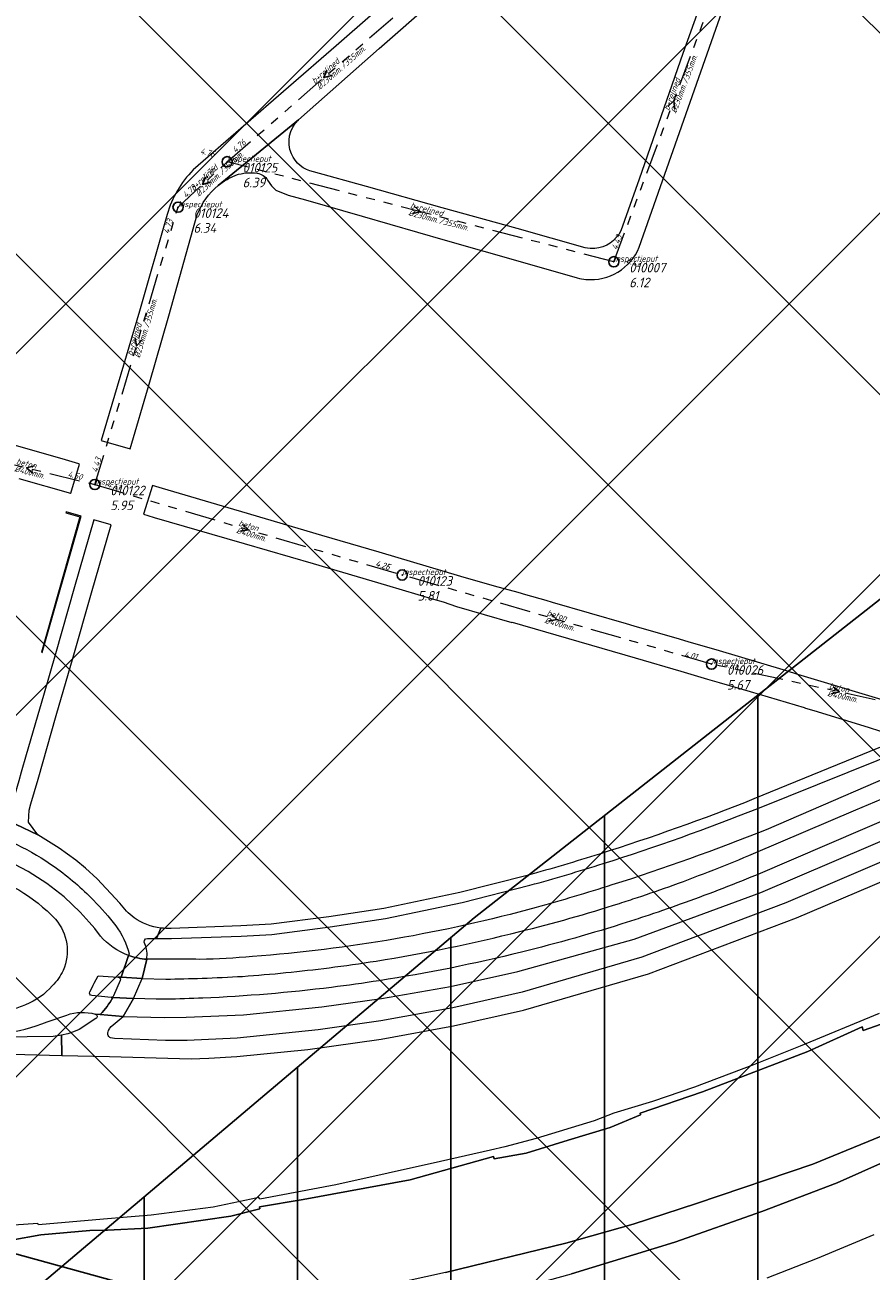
# Model space of a CAD drawing. Extents: x 148869 to 161638, y 453607 to 469810.
# Tile 408 of 656: x 154115 to 154280, y 462887 to 463130. Entities that reach past the tile are written whole.
import ezdxf

# ---------------------------------------------------------------- set-up
doc = ezdxf.new("R2010")
doc.units = 0
doc.header["$PDMODE"] = 32
doc.header["$PDSIZE"] = 2
doc.linetypes.add('RI-GWA', pattern=[18.45, 6, -1.8, 1.75, -1.8, 1.75, -1.8, 1.75, -1.8])
doc.layers.get('0').update_dxf_attribs({"linetype": 'CONTINUOUS'})
doc.layers.get('DEFPOINTS').update_dxf_attribs({"linetype": 'CONTINUOUS'})
for name, color, linetype in [('2023', 90, 'CONTINUOUS'), ('2023 hatch', 90, 'CONTINUOUS'), ('2024', 160, 'CONTINUOUS'), ('2024 hatch', 160, 'CONTINUOUS')]:
    doc.layers.add(name, color=color, linetype=linetype)
for name, color, linetype, lineweight in [('B-OI-RI-GWA-MATERIAAL-T18', 10, 'CONTINUOUS', 18), ('B-OI-RI-GWA-PUTDEKSELHOOGTE-T25', 10, 'CONTINUOUS', 25), ('B-OI-RI-GWA_BOB-T18', 10, 'CONTINUOUS', 18), ('B-OI-RI-GWA_DIAMETER-HOOGTE-T18', 10, 'CONTINUOUS', 18), ('B-OI-RI-GWA_DIAMETER-T18', 10, 'CONTINUOUS', 18), ('B-OI-RI-GWA_PUTNUMMER-T18', 10, 'CONTINUOUS', 18), ('B-OI-RI-GWA_RIOOLPUT-S', 10, 'CONTINUOUS', 25), ('B-OI-RI-GWA_TRANSPORTLEIDING-G', 10, 'RI-GWA', 18), ('B-OI-RI-STROOMRICHTING-S', 252, 'CONTINUOUS', 25), ('B-RO-VH-VERHARDING_ASFALT-GV', 251, 'CONTINUOUS', 18), ('B-RO-VH-VERHARDING_GESLOTEN-GV', 251, 'CONTINUOUS', 18), ('B-RO-VH-VERHARDING_HALFVERHARDING-GV', 251, 'CONTINUOUS', 18), ('B-RO-VH-VERHARDING_STRAATBAKSTEEN-GV', 251, 'CONTINUOUS', 18)]:
    doc.layers.add(name, color=color, linetype=linetype, lineweight=lineweight)
doc.styles.add('NLCS-ISO-M500-T18_CURSIEF', font='NLCS-ISO.ttf', dxfattribs={"oblique": 15, "height": 0.9})
doc.styles.add('NLCS-ISO-M750-T25_CURSIEF', font='NLCS-ISO.ttf', dxfattribs={"oblique": 15, "height": 1.875})

# ---------------------------------------------------------------- blocks, each defined once
blk = doc.blocks.new('ACMAP_ANN_TEMPLATE_gwa-diam-hoogte')
at = {"color": 0, "linetype": 'ByBlock', "style": 'NLCS-ISO-M500-T18_CURSIEF', "oblique": 15}
blk.add_attdef('gwa-diam-hoogte', (4, -1.3), '', height=1.2, dxfattribs=at)
blk = doc.blocks.new('ACMAP_ANN_TEMPLATE_gwa-diam')
at = {"color": 0, "linetype": 'ByBlock', "style": 'NLCS-ISO-M500-T18_CURSIEF', "oblique": 15}
blk.add_attdef('gwa-diam', (-2.2, -1.3), '', height=1.2, dxfattribs=at)
blk = doc.blocks.new('ACMAP_ANN_TEMPLATE_gwa-materiaal')
at = {"color": 0, "linetype": 'ByBlock', "style": 'NLCS-ISO-M500-T18_CURSIEF', "oblique": 15}
blk.add_attdef('gwa-mat', (-2.2, 0.2), '', height=1.2, dxfattribs=at)
blk = doc.blocks.new('ACMAP_ANN_TEMPLATE_gwa-nap-l')
at = {"color": 0, "linetype": 'ByBlock', "style": 'NLCS-ISO-M500-T18_CURSIEF', "oblique": 15}
blk.add_attdef('gwa-nap-l', (2.3, 0.2), '', height=1.2, dxfattribs=at)
blk = doc.blocks.new('ACMAP_ANN_TEMPLATE_gwa-nap-r')
at = {"color": 0, "linetype": 'ByBlock', "style": 'NLCS-ISO-M500-T18_CURSIEF', "oblique": 15}
blk.add_attdef('gwa-nap-r', (-5.6, 0.2), '', height=1.2, dxfattribs=at)
blk = doc.blocks.new('ACMAP_ANN_TEMPLATE_gwa-puth')
at = {"color": 0, "linetype": 'ByBlock', "style": 'NLCS-ISO-M750-T25_CURSIEF', "oblique": 15}
blk.add_attdef('gwa-puth', (3, -5), '', height=1.88, dxfattribs=at)
blk = doc.blocks.new('ACMAP_ANN_TEMPLATE_gwa-putnr')
at = {"color": 0, "linetype": 'ByBlock', "style": 'NLCS-ISO-M750-T25_CURSIEF', "oblique": 15}
blk.add_attdef('gwa-putnr', (3, -2.1), '', height=1.88, dxfattribs=at)
blk = doc.blocks.new('ACMAP_ANN_TEMPLATE_type knoop')
at = {"layer": 'DEFPOINTS', "style": 'NLCS-ISO-M500-T18_CURSIEF', "oblique": 15}
blk.add_attdef('type_knoop', (0, 0), '', height=1.2, dxfattribs=at)

msp = doc.modelspace()

# ---------------------------------------------------------------- hatches: boundary and pattern name
at = {"layer": '2023 hatch'}
h = msp.add_hatch(dxfattribs=at)
h.set_pattern_fill('L45L135', color=256, scale=49.98)
h.set_pattern_definition([(45, (0, 0), (-35.341197, 35.341197), []), (135, (0, 0), (-35.341197, -35.341197), [])])
h.paths.add_polyline_path([(155033.65, 463387.49), (154736.21, 463174.82), (154703.82, 463157.03), (154669.13, 463116.73), (154497.36, 463128.81), (154485.96, 463103.35), (154403, 462810.28), (154029.41, 462913.19), (153921.91, 462926.36), (153533.06, 462959.92), (153521.58, 463046.87), (153065.73, 463131.59), (152840.09, 463157.69), (152602.55, 463321.62), (152457.44, 463373.38), (152283.77, 463566.95), (152230.15, 463641.33), (152156.25, 463699.58), (152012.16, 463887.19), (152009.38, 463939.89), (151991.35, 464191.03), (152103.19, 464343.83), (152153.39, 464455.21), (152151.03, 464561.94), (152249.45, 464811.76), (152130.92, 465032.5), (152332.42, 465169.93), (152738.18, 465252.75), (152947.54, 465152.17), (153150.32, 465023.39), (153302.02, 464886.05), (153728.6, 464650.43), (153874.6, 464567.83), (153954.88, 464501.43), (153988.94, 464472.57), (154027.82, 464422.75), (154193.47, 464138.07), (154280.01, 463968.67), (154339.28, 463993.19), (154494.94, 463873.13), (154622.49, 463821.49), (154755.92, 463721.99), (154868.72, 463597.28)])
at = {"layer": '2024 hatch'}
h = msp.add_hatch(dxfattribs=at)
h.set_pattern_fill('ANSI31', color=256, scale=29.988, angle=45)
h.set_pattern_definition([(90, (0, 0), (-29.988, 0), [])])
h.paths.add_polyline_path([(154015.87, 462797.75), (154202.83, 462955.78), (154346.68, 463068.63), (154364.41, 463095.54), (154437.88, 463175.34), (154670.41, 463542.86), (154884.23, 463104.81), (154897.76, 462951.83), (154919.68, 462915.44), (155046.11, 462824.08), (155229.96, 462587.13), (155017.76, 462489.93), (155010.79, 462460.83), (155012.88, 462401.81), (154940.81, 462281.73), (154859.54, 462032.79), (154595.7, 462297.96), (154437.04, 462442.85), (154370.63, 462559.79), (154344.3, 462564.56), (154270.99, 462634.18), (154248.56, 462638.72)])

# ---------------------------------------------------------------- linework, layer by layer
at = {"layer": '2023', "flags": 128}
msp.add_lwpolyline([(153302.02, 464886.05), (153728.6, 464650.43), (153874.6, 464567.83), (153954.88, 464501.43), (153988.94, 464472.57), (154027.82, 464422.75), (154193.47, 464138.07), (154280.01, 463968.67), (154339.28, 463993.19), (154494.94, 463873.13), (154622.49, 463821.49), (154755.92, 463721.99), (154868.72, 463597.28), (155033.65, 463387.49), (154736.21, 463174.82), (154703.82, 463157.03), (154669.13, 463116.73), (154497.36, 463128.81), (154485.96, 463103.35), (154403, 462810.28), (154029.41, 462913.19), (153921.91, 462926.36), (153533.06, 462959.92)], dxfattribs=at)
at = {"layer": '2024', "flags": 128}
msp.add_lwpolyline([(154015.87, 462797.75), (154202.83, 462955.78), (154346.68, 463068.63), (154364.41, 463095.54), (154437.88, 463175.34), (154670.41, 463542.86), (154884.23, 463104.81), (154897.76, 462951.83), (154919.68, 462915.44), (155046.11, 462824.08), (155229.96, 462587.13), (155017.76, 462489.93), (155010.79, 462460.83), (155012.88, 462401.81), (154940.81, 462281.73), (154859.54, 462032.79), (154595.7, 462297.96), (154437.04, 462442.85), (154370.63, 462559.79), (154344.3, 462564.56), (154270.99, 462634.18), (154248.56, 462638.72)], close=True, dxfattribs=at)
at = {"layer": 'B-OI-RI-GWA_RIOOLPUT-S', "color": 251}
for p in [(154154.58, 463103.51), (154144.99, 463094.63), (154230.14, 463083.97), (154128.72, 463040.43), (154188.78, 463022.75), (154249.23, 463005.35)]:
    msp.add_point(p, dxfattribs=at)
at = {"layer": 'B-OI-RI-GWA_TRANSPORTLEIDING-G', "color": 251}
for p, q in [((154230.14, 463083.97), (154253.6, 463146.84)), ((154154.58, 463103.51), (154192.37, 463136.37)), ((154144.99, 463094.63), (154154.58, 463103.51)), ((154230.14, 463083.97), (154154.58, 463103.51)), ((154128.72, 463040.43), (154144.99, 463094.63)), ((154102, 463047), (154128.72, 463040.43)), ((154128.72, 463040.43), (154188.78, 463022.75)), ((154249.23, 463005.35), (154188.78, 463022.75)), ((154299.24, 462994.45), (154249.23, 463005.35))]:
    msp.add_line(p, q, dxfattribs=at)
at = {"layer": 'B-OI-RI-STROOMRICHTING-S', "color": 251}
for points in [[(154174.08, 463121.43), (154173.46, 463119.94), (154175.02, 463120.34)], [(154240.68, 463114.31), (154241.86, 463115.41), (154242.04, 463113.8)], [(154150.35, 463100.58), (154149.77, 463099.07), (154151.33, 463099.52)], [(154191.14, 463094.8), (154192.36, 463093.74), (154190.79, 463093.4)], [(154136.58, 463069.12), (154136.85, 463067.53), (154137.95, 463068.7)], [(154116.92, 463044.07), (154115.36, 463043.71), (154116.58, 463042.67)], [(154157.57, 463032.69), (154158.74, 463031.59), (154157.17, 463031.31)], [(154217.82, 463015.14), (154219.01, 463014.05), (154217.42, 463013.76)], [(154272.98, 463000.91), (154274.23, 462999.9), (154272.67, 462999.5)]]:
    msp.add_lwpolyline(points, dxfattribs=at)
at = {"layer": 'B-RO-VH-VERHARDING_ASFALT-GV', "flags": 128}
for points in [[(154117.59, 462971.96), (154115.75, 462974.45), (154115.88, 462976.81), (154116.23, 462978.04), (154117.61, 462982.87), (154121.16, 462995.28), (154124.46, 463006.69), (154128.08, 463019.3), (154131.88, 463032.57), (154128.52, 463033.54), (154124.77, 463020.47), (154121.02, 463007.37), (154118.65, 462999.21), (154117.88, 462996.53), (154115.31, 462987.58), (154114.34, 462984.21), (154113.87, 462982.56), (154112.65, 462978.29), (154110.8, 462976.45)], [(154258.26, 462977.15), (154299.26, 462993.58), (154298.54, 462995.46), (154281.93, 462989), (154257.52, 462979)], [(154257.47, 462968.35), (154277.47, 462976.88), (154283.6, 462979.49), (154301.88, 462987.31), (154305.32, 462988.78), (154303.86, 462991.85), (154300.56, 462990.46), (154292.41, 462987), (154259.93, 462972.97)], [(154142.66, 462939.84), (154140.73, 462939.87), (154136.27, 462940.02), (154134.25, 462936.51), (154142.39, 462936.31), (154146.56, 462936.32), (154157.77, 462936.82), (154173.07, 462938.34), (154184.74, 462939.99), (154198.2, 462942.37), (154211.39, 462945.24), (154234.13, 462951.62), (154258.86, 462960.74), (154301.42, 462978.89), (154304.67, 462980.26), (154308.45, 462981.89), (154307.02, 462985.07), (154303.4, 462983.52), (154285.25, 462975.79), (154279.18, 462973.19)], [(154133.63, 462958.65), (154129.18, 462963.41), (154126.91, 462965.45), (154124.99, 462967.03), (154121.73, 462969.36), (154117.59, 462971.96), (154113.21, 462974.09), (154107.99, 462976.15), (154106.08, 462976.67), (154102.75, 462977.64), (154098.26, 462978.84), (154092.29, 462980.32), (154084.48, 462981.99), (154082.07, 462982.4)], [(154131.6, 462928.64), (154147.52, 462928.23), (154149.25, 462928.29), (154150.98, 462928.31), (154156.46, 462928.64), (154170.31, 462930), (154184.66, 462932.05), (154198.79, 462934.65), (154212.49, 462937.72), (154236.94, 462944.79), (154265.87, 462955.78), (154307.78, 462973.63), (154308.25, 462973.85), (154309.05, 462974.28), (154309.81, 462974.77), (154310.54, 462975.31), (154311.81, 462976.36), (154310.07, 462978.47), (154308.45, 462981.89), (154304.67, 462980.26), (154305.7, 462977.73)], [(154107.99, 462976.15), (154113.21, 462974.09), (154117.59, 462971.96)], [(154305.24, 462976.48), (154263.78, 462958.7), (154247.03, 462952.38), (154246.11, 462952.03), (154235.59, 462948.06), (154212.24, 462941.25), (154198.66, 462938.2), (154184.58, 462935.61), (154172.36, 462933.87), (154156.55, 462932.23), (154146.74, 462931.77), (154142.53, 462931.8), (154132.54, 462932.19), (154131.8, 462932.32), (154131.66, 462932.4), (154131.47, 462932.56), (154131.34, 462932.76), (154131.26, 462932.99), (154131.24, 462933.15), (154131.25, 462933.32), (154131.29, 462933.47), (154131.38, 462933.73), (154131.56, 462934.06), (154131.67, 462934.22), (154131.93, 462934.5), (154134.25, 462936.51), (154129.76, 462936.87), (154128.79, 462936.94)], [(154279.18, 462973.19), (154257.84, 462964.06)], [(154129.79, 462952.2), (154129.79, 462952.2), (154128.73, 462953.67), (154127.61, 462954.93), (154125.86, 462956.89), (154122.72, 462959.84), (154119.32, 462962.5), (154115.7, 462964.84), (154111.87, 462966.84), (154107.89, 462968.48), (154103.77, 462969.76), (154099.45, 462971.05), (154099.27, 462970.88)], [(154213.23, 462964.04), (154200.04, 462960.71), (154185.2, 462957.61), (154174.44, 462955.98), (154163.15, 462954.52), (154157.23, 462954.18), (154143.62, 462953.7)], [(154140.77, 462951.69), (154143.69, 462951.7), (154157.33, 462952.19), (154163.33, 462952.52), (154174.72, 462954), (154185.5, 462955.64), (154200.49, 462958.77), (154213.76, 462962.12)], [(154138.86, 462947.65), (154138.94, 462948.84), (154138.73, 462950.05), (154138.34, 462951.01), (154138.39, 462951.35), (154138.59, 462951.63), (154138.99, 462951.7), (154139.64, 462951.7), (154140.77, 462951.69), (154141.61, 462953.77)], [(154141.61, 462953.77), (154140.77, 462951.69)], [(154127.74, 462941.3), (154127.76, 462941.33), (154128.2, 462942.15), (154128.4, 462942.57), (154128.61, 462943), (154129.38, 462944.45), (154133.26, 462944.17), (154133.88, 462944.14), (154135.3, 462948.43)], [(154135.3, 462948.43), (154133.88, 462944.14), (154137.95, 462943.91), (154138.86, 462947.65)], [(154135.45, 462948.71), (154135.3, 462948.43)], [(154149.25, 462947.63), (154148.44, 462947.67), (154146.9, 462947.66), (154138.86, 462947.65), (154137.95, 462943.91), (154142.61, 462943.78)], [(154131.91, 462940.21), (154132.2, 462940.19), (154136.27, 462940.02), (154137.14, 462941.95), (154137.95, 462943.91), (154133.88, 462944.14), (154133.26, 462944.17)], [(154133.68, 462943.53), (154132.36, 462940.5)], [(154132.2, 462940.19), (154131.91, 462940.21), (154131.9, 462940.21), (154128.12, 462940.58)], [(154129.76, 462936.87), (154134.25, 462936.51), (154136.27, 462940.02), (154132.2, 462940.19)], [(154119.39, 462935.41), (154123.25, 462936.75), (154123.25, 462936.75)], [(154128.9, 462936.06), (154125.66, 462933.95), (154124.55, 462933.46), (154123.41, 462933.08), (154122.23, 462932.8), (154122.29, 462928.88), (154131.6, 462928.64)], [(154128.79, 462936.94), (154129.76, 462936.87)], [(154110.15, 462929.19), (154122.29, 462928.88), (154122.23, 462932.8), (154120.58, 462932.6), (154105.26, 462932.39)]]:
    msp.add_lwpolyline(points, dxfattribs=at)
msp.add_lwpolyline([(154118.45, 463007.64), (154126.02, 463034.26), (154123.08, 463035.12), (154123.03, 463034.92), (154125.77, 463034.12), (154118.26, 463007.7)], close=True, dxfattribs=at)
at = {"layer": 'B-RO-VH-VERHARDING_ASFALT-GV'}
for points in [[(154257.52, 462979, -0.018596), (154227.34, 462968.23)], [(154228.09, 462966.37, 0.01853), (154258.26, 462977.15)], [(154105.37, 462973.28, -0.078904), (154120.95, 462965.66)], [(154259.93, 462972.97, -0.01834), (154229.77, 462962.18)], [(154227.34, 462968.23, -0.008557), (154213.23, 462964.04)], [(154241.76, 462962.16, 0.014194), (154257.47, 462968.35)], [(154120.95, 462965.66, -0.043378), (154128.47, 462959.18)], [(154213.76, 462962.12, 0.008577), (154228.09, 462966.37)], [(154105.33, 462964.73, -0.141206), (154121.03, 462955.47)], [(154257.84, 462964.06, -0.012296), (154243.14, 462958.41)], [(154229.77, 462962.18, -0.008851), (154214.97, 462957.78)], [(154234.76, 462959.73, 0.006272), (154241.76, 462962.16)], [(154128.47, 462959.18, -0.02861), (154132.79, 462954.21)], [(154136.39, 462955.77, -0.085807), (154133.63, 462958.65)], [(154214.97, 462957.78, -0.048057), (154159.51, 462948.19)], [(154211.77, 462953.08, 0.016979), (154231.26, 462958.59)], [(154231.26, 462958.59, 0.002834), (154234.76, 462959.73)], [(154243.14, 462958.41, -0.005757), (154236.18, 462956.01)], [(154121.03, 462955.47, -0.290368), (154122.5, 462945.48)], [(154141.61, 462953.77, -0.123739), (154136.39, 462955.77)], [(154236.18, 462956.01, -0.002645), (154232.77, 462954.9)], [(154132.79, 462954.21, -0.097523), (154135.45, 462948.71)], [(154143.62, 462953.7, -0.043767), (154141.61, 462953.77)], [(154183.67, 462947.32, 0.022875), (154211.77, 462953.08)], [(154232.77, 462954.9, -0.016754), (154212.13, 462949.07)], [(154135.3, 462948.43, -0.125665), (154129.79, 462952.2)], [(154138.86, 462947.65, -0.067583), (154135.3, 462948.43)], [(154135.3, 462948.43, 0.067583), (154138.86, 462947.65)], [(154159.51, 462948.19, -0.01929), (154149.25, 462947.63)], [(154212.13, 462949.07, -0.022686), (154184.28, 462943.47)], [(154122.5, 462945.48, -0.097407), (154120.4, 462942.5)], [(154157.59, 462944.32, 0.013498), (154174.49, 462946.01)], [(154174.49, 462946.01, 0.007412), (154183.67, 462947.32)], [(154133.26, 462944.17, -0.49784), (154133.68, 462943.53)], [(154142.61, 462943.78, 0.004683), (154149.66, 462943.96)], [(154149.66, 462943.96, 0.005131), (154157.59, 462944.32)], [(154184.28, 462943.47, -0.007538), (154174.99, 462942.16)], [(154120.4, 462942.5, -0.119334), (154115.16, 462938.75)], [(154128.12, 462940.58, -0.548124), (154127.74, 462941.3)], [(154174.99, 462942.16, -0.020139), (154149.84, 462940.07)], [(154115.16, 462938.75, -0.050259), (154112.37, 462937.84)], [(154132.2, 462940.19, -0.069855), (154129.76, 462936.87)], [(154129.76, 462936.87, 0.069855), (154132.2, 462940.19)], [(154132.36, 462940.5, -0.320555), (154131.91, 462940.21)], [(154149.84, 462940.07, -0.00571), (154142.66, 462939.84)], [(154123.25, 462936.75, -0.159319), (154128.79, 462936.94)], [(154128.79, 462936.94, -0.685382), (154128.9, 462936.06)], [(154110.7, 462933.16, 0.057668), (154119.39, 462935.41)]]:
    msp.add_lwpolyline(points, format="xyb", dxfattribs=at)
at = {"layer": 'B-RO-VH-VERHARDING_GESLOTEN-GV', "flags": 128}
for points in [[(154282.01, 462937.09), (154266.54, 462930.69), (154257.43, 462927.02), (154245.89, 462922.69), (154237.67, 462919.87), (154230.13, 462917.61), (154226.32, 462916.08), (154214.97, 462912.66), (154208.81, 462911.04), (154206.01, 462910.38), (154196.27, 462908.14), (154175.79, 462903.57), (154160.97, 462900.79), (154160.91, 462900.88), (154160.76, 462901.13), (154159.29, 462900.81), (154151.81, 462899.2), (154139.75, 462897.64), (154135.03, 462897.29), (154130.39, 462896.89), (154117.69, 462895.78), (154117.6, 462896.05), (154108.13, 462895.39)], [(154112.38, 462892.79), (154118.15, 462893.8), (154127.76, 462894.69), (154131.2, 462894.72), (154139.06, 462895.12), (154155.27, 462897.44), (154160.93, 462898.92), (154160.91, 462899.3), (154169.43, 462900.73), (154190.33, 462904.56), (154206.63, 462909.15), (154206.74, 462908.68), (154213.04, 462909.77), (154221.25, 462912.32), (154229.44, 462914.76), (154235.36, 462917.25), (154235.32, 462917.57), (154247.46, 462921.73), (154268.05, 462929.66), (154278.67, 462934.47), (154278.86, 462933.75), (154284.6, 462935.73)]]:
    msp.add_lwpolyline(points, dxfattribs=at)
at = {"layer": 'B-RO-VH-VERHARDING_HALFVERHARDING-GV', "flags": 128}
for points in [[(154284.6, 462935.73), (154278.86, 462933.75), (154278.67, 462934.47), (154268.05, 462929.66), (154247.46, 462921.73), (154235.32, 462917.57), (154235.36, 462917.25), (154229.44, 462914.76), (154221.25, 462912.32), (154213.04, 462909.77), (154206.74, 462908.68), (154206.63, 462909.15), (154190.33, 462904.56), (154169.43, 462900.73), (154160.91, 462899.3), (154160.93, 462898.92), (154155.27, 462897.44), (154139.06, 462895.12), (154131.2, 462894.72), (154127.76, 462894.69), (154118.15, 462893.8), (154112.38, 462892.79)], [(154197.23, 462886.47), (154220.79, 462892.16), (154233.94, 462895.9), (154246.3, 462899.91), (154269.04, 462907.65), (154286.37, 462914.69), (154306.61, 462923.72), (154322.45, 462931.78), (154324.27, 462928.34), (154315.63, 462923.84), (154300.91, 462916.52), (154288.27, 462910.41), (154273.8, 462904), (154259.06, 462898.37), (154242.09, 462892.38), (154221.9, 462886.22)], [(154260.08, 462885.43), (154269.97, 462889.27), (154281.01, 462893.9)]]:
    msp.add_lwpolyline(points, dxfattribs=at)
msp.add_lwpolyline([(154145.77, 462870.17), (154163.84, 462872.8), (154187.55, 462877.38), (154202.02, 462880.73), (154221.9, 462886.22), (154242.09, 462892.38), (154259.06, 462898.37), (154273.8, 462904), (154288.27, 462910.41), (154300.91, 462916.52), (154315.63, 462923.84), (154324.27, 462928.34), (154322.45, 462931.78), (154306.61, 462923.72), (154286.37, 462914.69), (154269.04, 462907.65), (154246.3, 462899.91), (154233.94, 462895.9), (154220.79, 462892.16), (154197.23, 462886.47), (154185.16, 462883.77), (154166.04, 462880.27), (154146.4, 462877.6), (154144.89, 462877.39)], close=True, dxfattribs=at)
at = {"layer": 'B-RO-VH-VERHARDING_STRAATBAKSTEEN-GV', "flags": 128}
for points in [[(154250.65, 463144.4), (154250.64, 463144.36), (154243.61, 463124.64), (154235.12, 463100.13), (154231.52, 463090.03)], [(154235.1, 463086.83), (154254.65, 463142.47)], [(154152.84, 463098.86), (154168.51, 463111.7), (154179.8, 463121.66), (154184.3, 463125.62), (154194.8, 463134.81), (154190.73, 463139.07), (154183.11, 463132.47), (154175.87, 463126.18), (154147.92, 463101.9)], [(154168.51, 463111.7), (154152.84, 463098.86)], [(154224.57, 463086.68), (154211.22, 463090.48), (154196.62, 463094.5), (154181.8, 463098.69), (154171.44, 463101.54)], [(154154.86, 463100.21), (154156.25, 463100.89)], [(154162.49, 463099.93), (154163.23, 463098.82), (154164.11, 463097.97), (154166.48, 463097.01), (154169.87, 463096.04), (154180.98, 463092.87), (154197.15, 463088.17), (154212.31, 463083.91), (154223, 463080.83)], [(154142.85, 463093.19), (154137.43, 463074.32), (154129.98, 463049.01), (154135.64, 463047.42), (154139.3, 463060.04), (154143.2, 463073.43)], [(154143.2, 463073.43), (154148.74, 463093.17)], [(154113.87, 463041.59), (154123.97, 463038.75), (154124.02, 463038.73), (154125.69, 463044.44), (154125.59, 463044.47), (154122.97, 463045.23), (154115.92, 463047.26), (154102.41, 463051.13)], [(154284.51, 462997.75), (154266.13, 463003.3), (154263.87, 463004), (154250.17, 463008.15), (154244.87, 463009.66), (154242.97, 463010.21), (154234.1, 463012.78), (154232.61, 463013.21), (154218.13, 463017.41), (154216.9, 463017.76), (154212.92, 463018.91), (154211.44, 463019.33), (154206.81, 463020.55), (154200.25, 463022.48), (154184.31, 463027.23), (154173.08, 463030.49), (154157.44, 463035.09), (154155.88, 463035.53), (154141.92, 463039.68), (154139.97, 463040.25), (154138.25, 463034.63), (154139.05, 463034.4), (154139.07, 463034.4), (154140.33, 463034.01), (154154.52, 463029.87), (154157.87, 463028.91), (154171.41, 463025.01), (154185.73, 463020.77), (154194.87, 463018.06)], [(154194.87, 463018.06), (154196.82, 463017.51), (154199.39, 463016.63), (154210.23, 463013.48), (154210.29, 463013.51), (154234.32, 463006.59), (154243.27, 463003.93), (154248.45, 463002.39), (154250.7, 463001.74), (154256.78, 463000), (154267.35, 462996.83), (154267.6, 462996.75), (154269.2, 462996.26), (154279.88, 462992.99), (154280.43, 462992.82), (154281.68, 462992.44), (154282.7, 462992.11)]]:
    msp.add_lwpolyline(points, dxfattribs=at)
at = {"layer": 'B-RO-VH-VERHARDING_STRAATBAKSTEEN-GV'}
for points in [[(154167.15, 463105.04, -0.312608), (154168.51, 463111.7)], [(154171.44, 463101.54, -0.246009), (154167.15, 463105.04)], [(154147.92, 463101.9, 0.125463), (154142.85, 463093.19)], [(154156.25, 463100.89, -0.124968), (154160.47, 463101.26)], [(154152.84, 463098.86, -0.046104), (154154.86, 463100.21)], [(154160.47, 463101.26, -0.229356), (154162.49, 463099.93)], [(154148.74, 463093.17, -0.135184), (154152.84, 463098.86)], [(154231.52, 463090.03, -0.264022), (154226.43, 463086.55)], [(154224.68, 463080.52, 0.333352), (154235.1, 463086.83)], [(154226.43, 463086.55, -0.074675), (154224.57, 463086.68)], [(154223, 463080.83, 0.042353), (154224.68, 463080.52)]]:
    msp.add_lwpolyline(points, format="xyb", dxfattribs=at)

# ---------------------------------------------------------------- block references
at = {"layer": 'B-OI-RI-GWA-MATERIAAL-T18', "color": 251}
for p, rotation, values in [((154173.48, 463119.94), 41.00833615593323, {'gwa-mat': 'b+relined'}), ((154241.87, 463115.41), 69.5368927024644, {'gwa-mat': 'b+relined'}), ((154149.79, 463099.07), 42.79859319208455, {'gwa-mat': 'b+relined'}), ((154192.36, 463093.74), 345.5008135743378, {'gwa-mat': 'b+relined'}), ((154136.86, 463067.53), 73.29105793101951, {'gwa-mat': 'b+relined'}), ((154115.36, 463043.72), 346.1859691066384, {'gwa-mat': 'beton'}), ((154158.75, 463031.59), 343.5970320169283, {'gwa-mat': 'beton'}), ((154219.01, 463014.05), 343.9420019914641, {'gwa-mat': 'beton'}), ((154274.23, 462999.9), 347.7043129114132, {'gwa-mat': 'beton'})]:
    msp.add_blockref('ACMAP_ANN_TEMPLATE_gwa-materiaal', p, dxfattribs=dict(at, rotation=rotation)).add_auto_attribs(values)
at = {"layer": 'B-OI-RI-GWA-PUTDEKSELHOOGTE-T25', "color": 251}
for p, values in [((154154.58, 463103.51), {'gwa-puth': '6.39'}), ((154144.99, 463094.63), {'gwa-puth': '6.34'}), ((154230.14, 463083.97), {'gwa-puth': '6.12'}), ((154128.72, 463040.43), {'gwa-puth': '5.95'}), ((154188.78, 463022.75), {'gwa-puth': '5.81'}), ((154249.23, 463005.35), {'gwa-puth': '5.67'})]:
    msp.add_blockref('ACMAP_ANN_TEMPLATE_gwa-puth', p, dxfattribs=at).add_auto_attribs(values)
at = {"layer": 'B-OI-RI-GWA_BOB-T18', "color": 251}
for name, p, rotation, values in [('ACMAP_ANN_TEMPLATE_gwa-nap-l', (154154.58, 463103.51), 41.00833615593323, {'gwa-nap-l': '4.76'}), ('ACMAP_ANN_TEMPLATE_gwa-nap-r', (154154.58, 463103.51), 345.5008135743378, {'gwa-nap-r': '4.76'}), ('ACMAP_ANN_TEMPLATE_gwa-nap-r', (154154.58, 463103.51), 42.79859319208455, {'gwa-nap-r': '4.76'}), ('ACMAP_ANN_TEMPLATE_gwa-nap-l', (154144.99, 463094.63), 42.79859319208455, {'gwa-nap-l': '4.73'}), ('ACMAP_ANN_TEMPLATE_gwa-nap-r', (154144.99, 463094.63), 73.29105793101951, {'gwa-nap-r': '4.73'}), ('ACMAP_ANN_TEMPLATE_gwa-nap-l', (154230.14, 463083.97), 69.5368927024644, {'gwa-nap-l': '4.43'}), ('ACMAP_ANN_TEMPLATE_gwa-nap-l', (154230.14, 463083.97), 345.5008135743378, {'gwa-nap-l': '4.43'}), ('ACMAP_ANN_TEMPLATE_gwa-nap-l', (154128.72, 463040.43), 73.29105793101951, {'gwa-nap-l': '4.43'}), ('ACMAP_ANN_TEMPLATE_gwa-nap-r', (154128.72, 463040.43), 346.1859691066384, {'gwa-nap-r': '4.50'}), ('ACMAP_ANN_TEMPLATE_gwa-nap-l', (154128.72, 463040.43), 343.5970320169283, {'gwa-nap-l': '4.41'}), ('ACMAP_ANN_TEMPLATE_gwa-nap-r', (154188.78, 463022.75), 343.9420019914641, {'gwa-nap-r': '4.26'}), ('ACMAP_ANN_TEMPLATE_gwa-nap-r', (154188.78, 463022.75), 343.5970320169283, {'gwa-nap-r': '4.25'}), ('ACMAP_ANN_TEMPLATE_gwa-nap-r', (154249.23, 463005.35), 347.7043129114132, {'gwa-nap-r': '4.01'}), ('ACMAP_ANN_TEMPLATE_gwa-nap-l', (154249.23, 463005.35), 343.9420019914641, {'gwa-nap-l': '4.01'})]:
    msp.add_blockref(name, p, dxfattribs=dict(at, rotation=rotation)).add_auto_attribs(values)
at = {"layer": 'B-OI-RI-GWA_DIAMETER-HOOGTE-T18', "color": 251}
for p, rotation in [((154173.48, 463119.94), 41.00833615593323), ((154241.87, 463115.41), 69.5368927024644), ((154149.79, 463099.07), 42.79859319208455), ((154192.36, 463093.74), 345.5008135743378), ((154136.86, 463067.53), 73.29105793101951)]:
    msp.add_blockref('ACMAP_ANN_TEMPLATE_gwa-diam-hoogte', p, dxfattribs=dict(at, rotation=rotation)).add_auto_attribs({'gwa-diam-hoogte': '/355mm.'})
at = {"layer": 'B-OI-RI-GWA_DIAMETER-T18', "color": 251}
for p, rotation, values in [((154173.48, 463119.94), 41.00833615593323, {'gwa-diam': '%%c230mm.'}), ((154241.87, 463115.41), 69.5368927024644, {'gwa-diam': '%%c230mm.'}), ((154149.79, 463099.07), 42.79859319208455, {'gwa-diam': '%%c230mm.'}), ((154192.36, 463093.74), 345.5008135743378, {'gwa-diam': '%%c230mm.'}), ((154136.86, 463067.53), 73.29105793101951, {'gwa-diam': '%%c230mm.'}), ((154115.36, 463043.72), 346.1859691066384, {'gwa-diam': '%%c400mm.'}), ((154158.75, 463031.59), 343.5970320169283, {'gwa-diam': '%%c400mm.'}), ((154219.01, 463014.05), 343.9420019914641, {'gwa-diam': '%%c400mm.'}), ((154274.23, 462999.9), 347.7043129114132, {'gwa-diam': '%%c400mm.'})]:
    msp.add_blockref('ACMAP_ANN_TEMPLATE_gwa-diam', p, dxfattribs=dict(at, rotation=rotation)).add_auto_attribs(values)
at = {"layer": 'B-OI-RI-GWA_PUTNUMMER-T18', "color": 251}
for p, values in [((154154.58, 463103.51), {'gwa-putnr': '010125'}), ((154144.99, 463094.63), {'gwa-putnr': '010124'}), ((154230.14, 463083.97), {'gwa-putnr': '010007'}), ((154128.72, 463040.43), {'gwa-putnr': '010122'}), ((154188.78, 463022.75), {'gwa-putnr': '010123'}), ((154249.23, 463005.35), {'gwa-putnr': '010026'})]:
    msp.add_blockref('ACMAP_ANN_TEMPLATE_gwa-putnr', p, dxfattribs=at).add_auto_attribs(values)
at = {"layer": 'DEFPOINTS'}
for p in [(154154.58, 463103.51), (154144.99, 463094.63), (154230.14, 463083.97), (154128.72, 463040.43), (154188.78, 463022.75), (154249.23, 463005.35)]:
    msp.add_blockref('ACMAP_ANN_TEMPLATE_type knoop', p, dxfattribs=at).add_auto_attribs({'type_knoop': 'inspectieput'})

doc.saveas('drawing.dxf')
